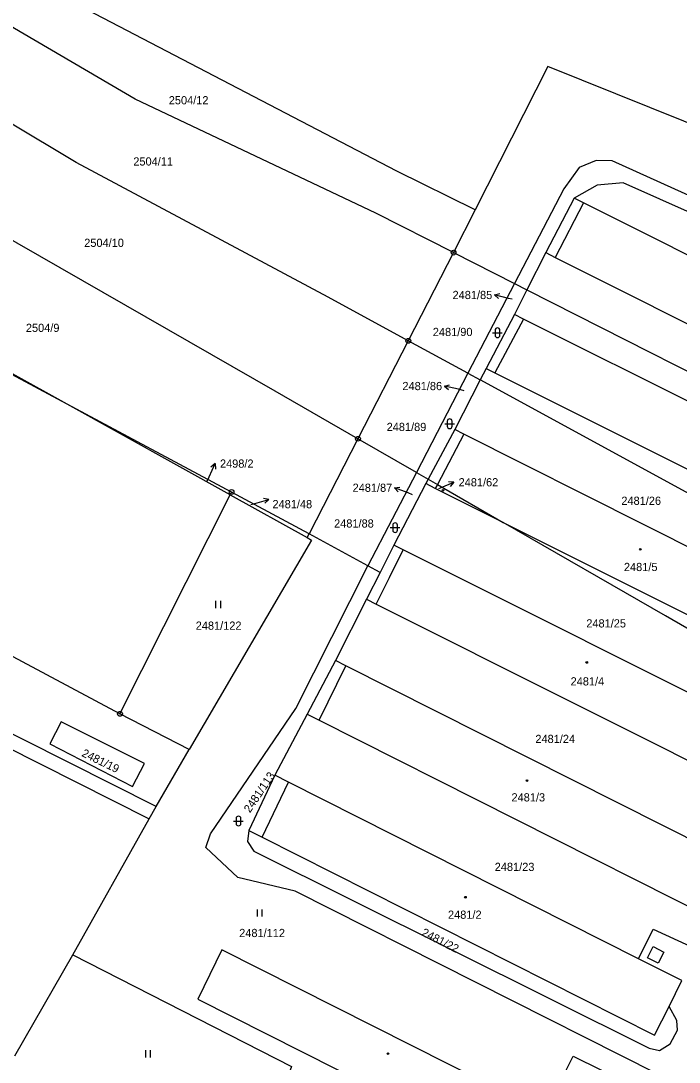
# Model space of a CAD drawing. Extents: x -733394 to -722299, y -1082822 to -1075049.
# Drawn here: x -729893.7 to -729757.3, y -1078544.2 to -1078328.6 of the extents above; entities that cross this region are included whole.
import ezdxf

# ---------------------------------------------------------------- set-up
doc = ezdxf.new("R2010")
doc.units = 0
for name, color, linetype in [('Hranice parcel', 7, 'Continuous'), ('Parcelní čísla', 7, 'Continuous'), ('Pop  PČ popisy', 7, 'Continuous'), ('Vnitřní kresba', 7, 'Continuous'), ('Značky bodu BP', 7, 'Continuous'), ('Značky budov', 7, 'Continuous'), ('Značky kultur', 7, 'Continuous')]:
    doc.layers.add(name, color=color, linetype=linetype)

msp = doc.modelspace()

# ---------------------------------------------------------------- linework, layer by layer
at = {"layer": 'Hranice parcel'}
for p, q in [((-729815.81, -1078359.74), (-729899.09, -1078316.26)), ((-729884.05, -1078407.99), (-729974.76, -1078359.57)), ((-729799.58, -1078367.74), (-729815.81, -1078359.74)), ((-729779.08, -1078365.29), (-729784.97, -1078376.55)), ((-729799.58, -1078367.74), (-729804.06, -1078376.58)), ((-729804.06, -1078376.58), (-729813.43, -1078394.84)), ((-729804.06, -1078376.58), (-729791.42, -1078382.99)), ((-729784.97, -1078376.55), (-729788.88, -1078384.27)), ((-729791.42, -1078382.99), (-729801.08, -1078401.56)), ((-729788.88, -1078384.27), (-729791.46, -1078389.37)), ((-729791.42, -1078382.99), (-729788.88, -1078384.27)), ((-729791.46, -1078389.37), (-729797.29, -1078400.56)), ((-729813.43, -1078394.84), (-729823.85, -1078415.13)), ((-729801.08, -1078401.56), (-729813.43, -1078394.84)), ((-729801.08, -1078401.56), (-729811.77, -1078422.1)), ((-729801.08, -1078401.56), (-729798.52, -1078402.95)), ((-729797.29, -1078400.56), (-729798.52, -1078402.95)), ((-729798.52, -1078402.95), (-729803.81, -1078413.19)), ((-729850.3, -1078426.72), (-729884.05, -1078407.99)), ((-729850.02, -1078426.16), (-729884.05, -1078407.99)), ((-729803.81, -1078413.19), (-729809.34, -1078423.5)), ((-729823.85, -1078415.13), (-729833.98, -1078434.84)), ((-729811.77, -1078422.1), (-729823.85, -1078415.13)), ((-729811.77, -1078422.1), (-729821.82, -1078441.42)), ((-729811.77, -1078422.1), (-729809.34, -1078423.5)), ((-729809.34, -1078423.5), (-729809.83, -1078424.42)), ((-729809.83, -1078424.42), (-729816.41, -1078437.14)), ((-729873.13, -1078472.1), (-729850.3, -1078426.72)), ((-729850.02, -1078426.16), (-729850.3, -1078426.72)), ((-729850.3, -1078426.72), (-729834.35, -1078435.57)), ((-729833.98, -1078434.84), (-729850.02, -1078426.16)), ((-729834.35, -1078435.57), (-729833.98, -1078434.84)), ((-729821.82, -1078441.42), (-729833.98, -1078434.84)), ((-729816.41, -1078437.14), (-729819.27, -1078442.8)), ((-729819.27, -1078442.8), (-729822.08, -1078448.36)), ((-729819.27, -1078442.8), (-729821.82, -1078441.42)), ((-729822.08, -1078448.36), (-729828.51, -1078461.02)), ((-729828.51, -1078461.02), (-729834.36, -1078472.14)), ((-729858.78, -1078479.49), (-729873.13, -1078472.1)), ((-729834.36, -1078472.14), (-729841.04, -1078484.83)), ((-729865.66, -1078491.28), (-729858.78, -1078479.49)), ((-729841.04, -1078484.83), (-729846.46, -1078496.24)), ((-729867.11, -1078493.86), (-729865.66, -1078491.28)), ((-729882.9, -1078522.01), (-729867.11, -1078493.86)), ((-729894.93, -1078542.9), (-729882.9, -1078522.01))]:
    msp.add_line(p, q, dxfattribs=at)
for points in [[(-729804.06, -1078376.58), (-729820.15, -1078368.42), (-729869.96, -1078344.81), (-729908.36, -1078322.28)], [(-729813.43, -1078394.84), (-729830, -1078385.82), (-729882.18, -1078357.95), (-729923.75, -1078333.06)], [(-729622.17, -1078413.7), (-729652.75, -1078394.76), (-729667.92, -1078376.99), (-729693.36, -1078374.72), (-729784.53, -1078338.02), (-729799.58, -1078367.74)], [(-729823.85, -1078415.13), (-729841.02, -1078405.25), (-729943.19, -1078346.67)], [(-729632.68, -1078424.42), (-729679.8, -1078398.89), (-729771.23, -1078357.56), (-729774.51, -1078357.52), (-729778.08, -1078358.98), (-729781.2, -1078363.35), (-729791.42, -1078382.99)], [(-729884.05, -1078407.99), (-729929.42, -1078382.82), (-729971.38, -1078361.3)], [(-729702.9, -1078403.49), (-729700.04, -1078398.1), (-729694.77, -1078400.83), (-729692.54, -1078400.6), (-729690.83, -1078399.41), (-729692.39, -1078396.26), (-729768.94, -1078362.15), (-729774.32, -1078362.64), (-729779.08, -1078365.29)], [(-729702.9, -1078403.49), (-729777.16, -1078366.3), (-729779.08, -1078365.29)], [(-729784.97, -1078376.55), (-729783.05, -1078377.56), (-729701.89, -1078418.22), (-729698.27, -1078411.18)], [(-729788.88, -1078384.27), (-729732.76, -1078412.73), (-729713.28, -1078424.39)], [(-729714.91, -1078427.65), (-729789.61, -1078390.35), (-729791.46, -1078389.37)], [(-729873.13, -1078472.1), (-729927.65, -1078443), (-730015.3, -1078397.94)], [(-729797.29, -1078400.56), (-729795.52, -1078401.49), (-729713.94, -1078442.26), (-729710.45, -1078435.39)], [(-729716.95, -1078448.72), (-729747.53, -1078430.72), (-729798.52, -1078402.95)], [(-729727.25, -1078451.71), (-729801.94, -1078414.17), (-729803.81, -1078413.19)], [(-729809.34, -1078423.5), (-729807.42, -1078424.6), (-729793.78, -1078432.46)], [(-729793.78, -1078432.46), (-729807.87, -1078425.45), (-729809.83, -1078424.42)], [(-729865.66, -1078491.28), (-729993.39, -1078426.98), (-729994.35, -1078429.61), (-729867.11, -1078493.86)], [(-729793.78, -1078432.46), (-729726.04, -1078466.4), (-729722.39, -1078459.25)], [(-729725.21, -1078472.04), (-729760.21, -1078451.8), (-729793.78, -1078432.46)], [(-729834.35, -1078435.57), (-729833.48, -1078436.16), (-729858.78, -1078479.49)], [(-729739.05, -1078475.91), (-729814.51, -1078438.14), (-729816.41, -1078437.14)], [(-729778.16, -1078579.35), (-729761.92, -1078546.62), (-729836.83, -1078508.83), (-729848.76, -1078506), (-729855.39, -1078499.78), (-729854.42, -1078496.94), (-729836.73, -1078471), (-729821.82, -1078441.42)], [(-729822.08, -1078448.36), (-729820.12, -1078449.39), (-729738.11, -1078490.45), (-729736.64, -1078487.52)], [(-729751.27, -1078499.99), (-729826.39, -1078462.14), (-729828.51, -1078461.02)], [(-729834.36, -1078472.14), (-729831.91, -1078473.43), (-729750.31, -1078514.57), (-729746.41, -1078507.49)], [(-729870.51, -1078487.15), (-729868.07, -1078482.41), (-729885.31, -1078473.74), (-729887.67, -1078478.33), (-729870.51, -1078487.15)], [(-729765.79, -1078522.81), (-729838.27, -1078486.28), (-729841.04, -1078484.83)], [(-729846.46, -1078496.24), (-729846.7, -1078498.54), (-729845.44, -1078500.57), (-729763.56, -1078541.3), (-729761.41, -1078541.81), (-729759.23, -1078540.43), (-729757.66, -1078537.6), (-729757.83, -1078535.6), (-729759.4, -1078532.71)], [(-729846.46, -1078496.24), (-729843.66, -1078497.66), (-729762.44, -1078538.67), (-729759.4, -1078532.71)], [(-729765.79, -1078522.81), (-729762.7, -1078516.69), (-729755.05, -1078520.24), (-729751.82, -1078520.26), (-729747.58, -1078518.15), (-729744.77, -1078512.94), (-729745.06, -1078510.06), (-729746.41, -1078507.49)], [(-729882.9, -1078522.01), (-729837.62, -1078545.15), (-729846.37, -1078569.22)], [(-729778.52, -1078570.8), (-729773.48, -1078560.6), (-729852.03, -1078520.98), (-729857.04, -1078531.22), (-729821.05, -1078549.36), (-729820.87, -1078548.99), (-729814.02, -1078552.44), (-729814.21, -1078552.81), (-729778.52, -1078570.8)], [(-729759.4, -1078532.71), (-729756.77, -1078527.35), (-729765.79, -1078522.81)], [(-729770.54, -1078554.4), (-729782.12, -1078548.65), (-729779.31, -1078542.99), (-729767.73, -1078548.73), (-729770.54, -1078554.4)]]:
    msp.add_lwpolyline(points, dxfattribs=at)
at = {"layer": 'Pop  PČ popisy'}
for p, q in [((-729795.58, -1078385.32), (-729794.49, -1078385.08)), ((-729792.67, -1078386.05), (-729795.58, -1078385.32)), ((-729795.58, -1078385.32), (-729794.73, -1078386.05)), ((-729791.9, -1078386.24), (-729792.67, -1078386.05)), ((-729805.97, -1078404.22), (-729804.89, -1078403.95)), ((-729803.05, -1078404.89), (-729805.97, -1078404.22)), ((-729805.97, -1078404.22), (-729805.11, -1078404.93)), ((-729801.87, -1078405.17), (-729803.05, -1078404.89)), ((-729854.68, -1078423), (-729853.41, -1078420.28)), ((-729853.41, -1078420.28), (-729854.29, -1078420.98)), ((-729853.41, -1078420.28), (-729853.38, -1078421.4)), ((-729855.09, -1078423.88), (-729854.68, -1078423)), ((-729816.29, -1078425.28), (-729815.18, -1078425.17)), ((-729813.49, -1078426.35), (-729816.29, -1078425.28)), ((-729816.29, -1078425.28), (-729815.54, -1078426.1)), ((-729807.09, -1078425.45), (-729806.78, -1078425.32)), ((-729806.78, -1078425.32), (-729804.02, -1078424.15)), ((-729804.02, -1078424.15), (-729805.14, -1078424.08)), ((-729804.02, -1078424.15), (-729804.74, -1078425)), ((-729845.22, -1078428.52), (-729842.34, -1078427.69)), ((-729842.34, -1078427.69), (-729843.44, -1078427.49)), ((-729842.34, -1078427.69), (-729843.16, -1078428.45)), ((-729812.57, -1078426.71), (-729813.49, -1078426.35)), ((-729846.06, -1078428.76), (-729845.22, -1078428.52))]:
    msp.add_line(p, q, dxfattribs=at)
at = {"layer": 'Vnitřní kresba'}
for p, q in [((-729777.16, -1078366.3), (-729783.05, -1078377.56)), ((-729789.61, -1078390.35), (-729795.52, -1078401.49)), ((-729801.94, -1078414.17), (-729807.42, -1078424.6)), ((-729807.42, -1078424.6), (-729807.87, -1078425.45)), ((-729817.35, -1078443.84), (-729814.51, -1078438.14)), ((-729820.12, -1078449.39), (-729817.35, -1078443.84)), ((-729831.91, -1078473.43), (-729826.39, -1078462.14)), ((-729843.66, -1078497.66), (-729838.27, -1078486.28)), ((-729763.91, -1078522.64), (-729762.74, -1078520.31)), ((-729762.74, -1078520.31), (-729760.51, -1078521.44)), ((-729761.68, -1078523.76), (-729763.91, -1078522.64)), ((-729760.51, -1078521.44), (-729761.68, -1078523.76))]:
    msp.add_line(p, q, dxfattribs=at)
at = {"layer": 'Značky bodu BP'}
for centre, radius in [((-729804.06, -1078376.58), 0.5), ((-729804.06, -1078376.58), 0.0303), ((-729813.43, -1078394.84), 0.5), ((-729813.43, -1078394.84), 0.0303), ((-729823.85, -1078415.13), 0.5), ((-729823.85, -1078415.13), 0.0303), ((-729850.02, -1078426.16), 0.5), ((-729850.02, -1078426.16), 0.0303), ((-729873.13, -1078472.1), 0.5), ((-729873.13, -1078472.1), 0.0303)]:
    msp.add_circle(centre, radius, dxfattribs=at)
at = {"layer": 'Značky budov'}
for centre in [(-729806.25, -1078425.78), (-729765.39, -1078438.02), (-729776.48, -1078461.46), (-729788.87, -1078485.92), (-729801.6, -1078510.07), (-729817.63, -1078542.47)]:
    msp.add_circle(centre, 0.175, dxfattribs=at)
at = {"layer": 'Značky kultur'}
for p, q in [((-729795.97, -1078393.17), (-729793.97, -1078393.17)), ((-729795.47, -1078392.67), (-729795.47, -1078393.67)), ((-729794.47, -1078393.67), (-729794.47, -1078392.67)), ((-729805.87, -1078412.02), (-729803.87, -1078412.02)), ((-729805.37, -1078411.52), (-729805.37, -1078412.52)), ((-729804.37, -1078412.52), (-729804.37, -1078411.52)), ((-729817.17, -1078433.54), (-729815.17, -1078433.54)), ((-729816.67, -1078433.04), (-729816.67, -1078434.04)), ((-729815.67, -1078434.04), (-729815.67, -1078433.04)), ((-729853.28, -1078450.18), (-729853.28, -1078448.68)), ((-729852.28, -1078450.18), (-729852.28, -1078448.68)), ((-729849.6, -1078494.29), (-729847.6, -1078494.29)), ((-729849.1, -1078493.79), (-729849.1, -1078494.79)), ((-729848.1, -1078494.79), (-729848.1, -1078493.79)), ((-729844.67, -1078514.09), (-729844.67, -1078512.59)), ((-729843.67, -1078514.09), (-729843.67, -1078512.59)), ((-729867.8, -1078543.26), (-729867.8, -1078541.76)), ((-729866.8, -1078543.26), (-729866.8, -1078541.76))]:
    msp.add_line(p, q, dxfattribs=at)
for centre, start, end in [((-729794.97, -1078392.67), 0, 180), ((-729794.97, -1078393.67), 180, 359.9879), ((-729804.87, -1078411.52), 0, 180), ((-729804.87, -1078412.52), 180, 359.9879), ((-729816.17, -1078433.04), 0, 180), ((-729816.17, -1078434.04), 180, 359.9879), ((-729848.6, -1078493.79), 0, 180), ((-729848.6, -1078494.79), 180, 359.9879)]:
    msp.add_arc(centre, 0.5, start, end, dxfattribs=at)

# ---------------------------------------------------------------- texts
at = {"layer": 'Parcelní čísla'}
for s, p in [('2504/12', (-729863.03, -1078345.87)), ('2504/11', (-729870.37, -1078358.55)), ('2504/10', (-729880.54, -1078375.4)), ('2481/85', (-729804.27, -1078386.2)), ('2504/9', (-729892.62, -1078393.01)), ('2481/90', (-729808.36, -1078393.86)), ('2481/86', (-729814.65, -1078405.06)), ('2481/89', (-729817.92, -1078413.53)), ('2498/2', (-729852.43, -1078421.12)), ('2481/62', (-729803.02, -1078424.99)), ('2481/87', (-729824.97, -1078426.12)), ('2481/48', (-729841.56, -1078429.52)), ('2481/26', (-729769.32, -1078428.82)), ('2481/88', (-729828.8, -1078433.52)), ('2481/5', (-729768.79, -1078442.53)), ('2481/122', (-729857.45, -1078454.68)), ('2481/25', (-729776.58, -1078454.21)), ('2481/4', (-729779.83, -1078466.22)), ('2481/24', (-729787.12, -1078478.14)), ('2481/3', (-729792.07, -1078490.24)), ('2481/23', (-729795.54, -1078504.64)), ('2481/2', (-729805.21, -1078514.54)), ('2481/112', (-729848.45, -1078518.33))]:
    msp.add_text(s, height=1.7, dxfattribs=at).set_placement(p)
for s, rotation, p in [('2481/19', 334, (-729881.21, -1078480.8)), ('2481/113', 56, (-729846.23, -1078492.72)), ('2481/22', 333, (-729810.85, -1078517.92))]:
    msp.add_text(s, height=1.7, rotation=rotation, dxfattribs=at).set_placement(p)

doc.saveas('drawing.dxf')
